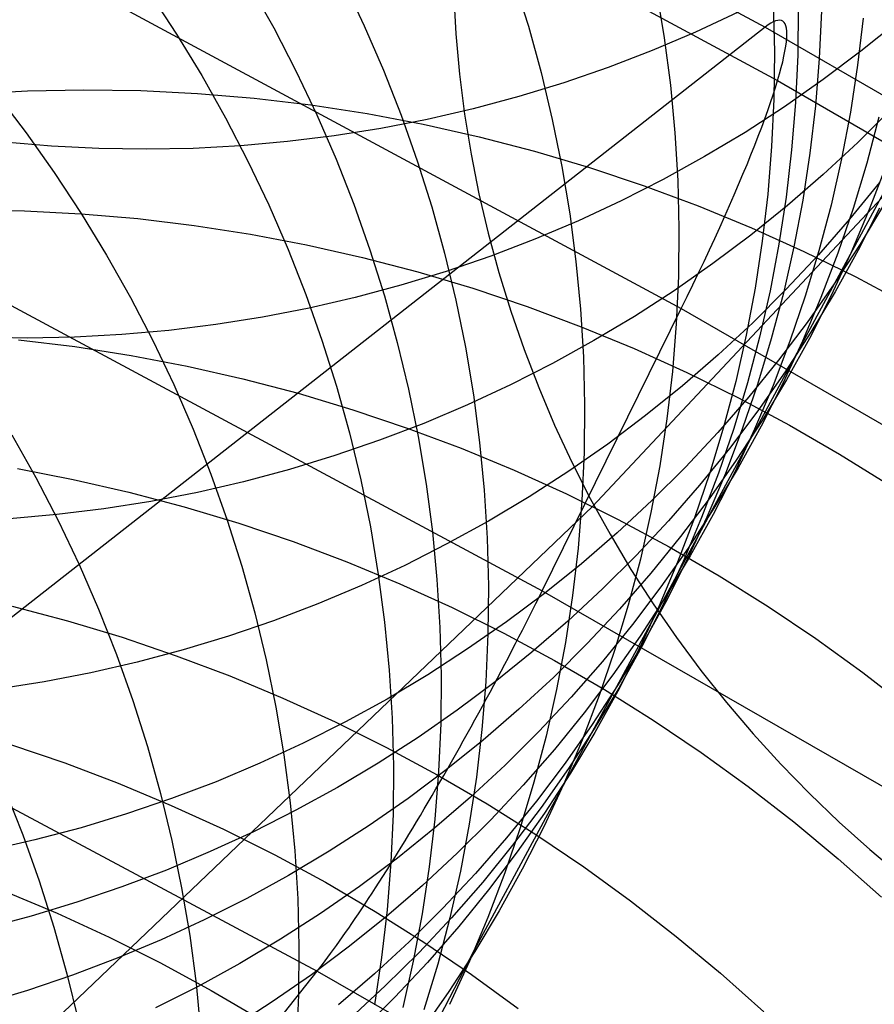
# Model space of a CAD drawing. Header units: millimetres. Extents: x 119 to 175.9, y -203.1 to -153.8.
# Tile 357 of 377: x 163.267 to 163.894, y -157.374 to -156.652. Entities that reach past the tile are written whole.
import ezdxf

# ---------------------------------------------------------------- set-up
doc = ezdxf.new("R2010")
doc.units = ezdxf.units.MM
doc.header["$MEASUREMENT"] = 0
doc.layers.add('Layer 01', color=5, linetype='Continuous', true_color=0x0000ff)
doc.layers.add('Livello 03', color=5, linetype='Continuous', true_color=0x0000ff)

msp = doc.modelspace()

# ---------------------------------------------------------------- linework, layer by layer
at = {"layer": 'Layer 01'}
for p, q in [((163.6876, -157.00891, 55.70576), (164.22354, -156.43703, 58.24899)), ((163.50486, -156.62399, 12.12715), (163.52009, -156.6561, 12.12259)), ((163.62989, -156.6227, 11.40276), (163.64048, -156.65642, 11.39756)), ((163.36262, -156.63227, 12.82573), (163.38223, -156.66214, 12.82195)), ((163.43611, -156.62656, 12.47681), (163.45357, -156.65762, 12.47263)), ((163.73447, -156.6302, 10.67603), (163.74023, -156.66489, 10.67032)), ((163.58565, -156.6326, 62.77282), (163.58732, -156.66211, 62.77893)), ((163.7946, -156.6461, 3.10566), (163.76328, -156.6607, 3.10207)), ((163.82021, -156.63986, 9.92534), (163.82105, -156.67485, 9.91925)), ((163.83859, -156.64244, 9.73469), (163.8382, -156.67741, 9.72853)), ((163.85565, -156.64521, 9.5439), (163.85403, -156.6801, 9.53768)), ((163.88622, -156.65042, 9.15683), (163.88214, -156.68505, 9.15055)), ((163.91151, -156.65307, 4.39778), (163.88461, -156.67483, 4.3934)), ((163.45357, -156.65762, 12.47263), (163.46994, -156.68924, 12.46823)), ((163.52009, -156.6561, 12.12259), (163.5342, -156.68868, 12.11783)), ((163.64048, -156.65642, 11.39756), (163.64988, -156.69047, 11.39218)), ((163.76328, -156.6607, 3.10207), (163.73145, -156.67421, 3.09855)), ((163.38223, -156.66214, 12.82195), (163.40079, -156.69263, 12.81794)), ((163.58732, -156.66211, 62.77893), (163.59002, -156.69158, 62.78487)), ((163.74023, -156.66489, 10.67032), (163.74476, -156.69974, 10.66445)), ((163.73145, -156.67421, 3.09855), (163.69917, -156.68661, 3.09511)), ((163.82105, -156.67485, 9.91925), (163.82066, -156.70983, 9.91305)), ((163.88461, -156.67483, 4.3934), (163.85695, -156.69563, 4.38908)), ((163.8382, -156.67741, 9.72853), (163.83658, -156.71231, 9.72226)), ((163.85403, -156.6801, 9.53768), (163.85118, -156.7149, 9.53137)), ((163.46994, -156.68924, 12.46823), (163.4852, -156.72137, 12.4636)), ((163.5342, -156.68868, 12.11783), (163.54716, -156.72171, 12.11287)), ((163.69917, -156.68661, 3.09511), (163.66647, -156.69787, 3.09177)), ((163.88214, -156.68505, 9.15055), (163.87685, -156.7195, 9.14419)), ((163.40079, -156.69263, 12.81794), (163.41829, -156.72372, 12.81369)), ((163.59002, -156.69158, 62.78487), (163.59374, -156.72097, 62.79061)), ((163.64988, -156.69047, 11.39218), (163.65808, -156.72479, 11.38663)), ((163.85695, -156.69563, 4.38908), (163.82858, -156.71547, 4.38482)), ((163.23134, -156.70613, 56.59693), (163.27277, -156.70387, 56.58746)), ((163.27277, -156.70387, 56.58746), (163.31432, -156.70305, 56.57829)), ((163.31432, -156.70305, 56.57829), (163.35594, -156.70367, 56.56942)), ((163.35594, -156.70367, 56.56942), (163.39758, -156.70574, 56.56088)), ((163.66647, -156.69787, 3.09177), (163.63338, -156.708, 3.08851)), ((163.74476, -156.69974, 10.66445), (163.74807, -156.7347, 10.65845)), ((163.2501, -156.70605, 13.49926), (163.2718, -156.7346, 13.49586)), ((163.39758, -156.70574, 56.56088), (163.43919, -156.70924, 56.55267)), ((163.43919, -156.70924, 56.55267), (163.48073, -156.71418, 56.54479)), ((163.63338, -156.708, 3.08851), (163.59996, -156.71697, 3.08535)), ((163.82066, -156.70983, 9.91305), (163.81904, -156.74475, 9.90673)), ((163.48073, -156.71418, 56.54479), (163.52213, -156.72055, 56.53727)), ((163.59996, -156.71697, 3.08535), (163.56624, -156.72478, 3.08228)), ((163.82858, -156.71547, 4.38482), (163.79953, -156.7343, 4.38062)), ((163.83658, -156.71231, 9.72226), (163.83373, -156.74712, 9.71589)), ((163.85118, -156.7149, 9.53137), (163.84711, -156.74955, 9.52496)), ((163.90677, -156.71721, 5.5334), (163.88225, -156.7417, 5.52848)), ((163.41829, -156.72372, 12.81369), (163.43469, -156.75537, 12.80922)), ((163.4852, -156.72137, 12.4636), (163.49934, -156.75399, 12.45877)), ((163.52213, -156.72055, 56.53727), (163.56335, -156.72834, 56.5301)), ((163.56624, -156.72478, 3.08228), (163.53225, -156.73142, 3.07932)), ((163.54716, -156.72171, 12.11287), (163.55896, -156.75514, 12.1077)), ((163.59374, -156.72097, 62.79061), (163.5985, -156.75025, 62.79617)), ((163.65808, -156.72479, 11.38663), (163.66508, -156.75935, 11.3809)), ((163.87685, -156.7195, 9.14419), (163.87036, -156.75373, 9.13775)), ((163.89784, -156.72319, 8.74872), (163.88895, -156.75683, 8.74231)), ((163.53225, -156.73142, 3.07932), (163.49805, -156.73687, 3.07647)), ((163.56335, -156.72834, 56.5301), (163.60434, -156.73754, 56.52331)), ((163.2718, -156.7346, 13.49586), (163.29251, -156.76386, 13.4922)), ((163.49805, -156.73687, 3.07647), (163.46367, -156.74113, 3.07372)), ((163.60434, -156.73754, 56.52331), (163.64506, -156.74815, 56.51688)), ((163.74807, -156.7347, 10.65845), (163.75016, -156.76973, 10.6523)), ((163.79953, -156.7343, 4.38062), (163.76983, -156.75212, 4.37648)), ((163.29057, -156.74451, 3.06175), (163.25601, -156.74159, 3.05972)), ((163.32522, -156.74623, 3.0639), (163.29057, -156.74451, 3.06175)), ((163.35989, -156.74676, 3.06617), (163.32522, -156.74623, 3.0639)), ((163.39455, -156.74608, 3.06857), (163.35989, -156.74676, 3.06617)), ((163.42916, -156.74421, 3.07109), (163.39455, -156.74608, 3.06857)), ((163.46367, -156.74113, 3.07372), (163.42916, -156.74421, 3.07109)), ((163.81904, -156.74475, 9.90673), (163.81619, -156.77958, 9.90031)), ((163.83373, -156.74712, 9.71589), (163.82967, -156.78179, 9.70943)), ((163.88225, -156.7417, 5.52848), (163.85688, -156.76531, 5.52361)), ((163.49934, -156.75399, 12.45877), (163.51233, -156.78705, 12.45372)), ((163.55896, -156.75514, 12.1077), (163.56959, -156.78893, 12.10234)), ((163.5985, -156.75025, 62.79617), (163.60426, -156.77938, 62.80152)), ((163.91633, -156.75048, 7.91906), (163.60071, -157.33469, 11.26691)), ((163.64506, -156.74815, 56.51688), (163.68544, -156.76014, 56.51084)), ((163.76983, -156.75212, 4.37648), (163.73952, -156.76889, 4.37242)), ((163.84711, -156.74955, 9.52496), (163.84183, -156.78403, 9.51846)), ((163.87036, -156.75373, 9.13775), (163.86266, -156.78769, 9.13124)), ((163.43469, -156.75537, 12.80922), (163.44998, -156.78754, 12.80452)), ((163.66508, -156.75935, 11.3809), (163.67086, -156.79411, 11.37502)), ((163.68544, -156.76014, 56.51084), (163.72545, -156.77351, 56.5052)), ((163.88895, -156.75683, 8.74231), (163.87889, -156.79012, 8.73585)), ((163.90303, -156.75855, 8.33653), (163.89065, -156.79102, 8.33018)), ((163.29251, -156.76386, 13.4922), (163.31219, -156.79378, 13.4883)), ((163.73952, -156.76889, 4.37242), (163.70863, -156.7846, 4.36844)), ((163.75016, -156.76973, 10.6523), (163.75101, -156.80479, 10.64603)), ((163.85688, -156.76531, 5.52361), (163.83069, -156.78802, 5.51879)), ((163.72545, -156.77351, 56.5052), (163.76504, -156.78823, 56.49994)), ((163.89815, -156.77106, 6.55026), (163.8763, -156.798, 6.5448)), ((163.60426, -156.77938, 62.80152), (163.61104, -156.80834, 62.80667)), ((163.81619, -156.77958, 9.90031), (163.81213, -156.81427, 9.89379)), ((163.82967, -156.78179, 9.70943), (163.82438, -156.81628, 9.70287)), ((163.84183, -156.78403, 9.51846), (163.83534, -156.81828, 9.51188)), ((163.22911, -156.79131, 56.1893), (163.27067, -156.79198, 56.18023)), ((163.44998, -156.78754, 12.80452), (163.46414, -156.82019, 12.79961)), ((163.51233, -156.78705, 12.45372), (163.52415, -156.82052, 12.44847)), ((163.56959, -156.78893, 12.10234), (163.57903, -156.82304, 12.09679)), ((163.70863, -156.7846, 4.36844), (163.67721, -156.79922, 4.36455)), ((163.76504, -156.78823, 56.49994), (163.80415, -156.8043, 56.4951)), ((163.83069, -156.78802, 5.51879), (163.80372, -156.80981, 5.51402)), ((163.86266, -156.78769, 9.13124), (163.85378, -156.82135, 9.12466)), ((163.87889, -156.79012, 8.73585), (163.86765, -156.82304, 8.72934)), ((163.89065, -156.79102, 8.33018), (163.87713, -156.82303, 8.3238)), ((163.89821, -156.78993, 7.91133), (163.88247, -156.82089, 7.90512)), ((163.90178, -156.7865, 7.47692), (163.88391, -156.81626, 7.47093)), ((163.27067, -156.79198, 56.18023), (163.31224, -156.79409, 56.17149)), ((163.31219, -156.79378, 13.4883), (163.33082, -156.82433, 13.48416)), ((163.31224, -156.79409, 56.17149), (163.35379, -156.79764, 56.16307)), ((163.35379, -156.79764, 56.16307), (163.39526, -156.80262, 56.155)), ((163.67086, -156.79411, 11.37502), (163.67543, -156.82903, 11.36898)), ((163.8763, -156.798, 6.5448), (163.85352, -156.82416, 6.53937)), ((163.39526, -156.80262, 56.155), (163.4366, -156.80903, 56.14728)), ((163.67721, -156.79922, 4.36455), (163.64529, -156.81275, 4.36074)), ((163.75101, -156.80479, 10.64603), (163.75064, -156.83984, 10.63964)), ((163.80415, -156.8043, 56.4951), (163.84274, -156.82168, 56.49066)), ((163.4366, -156.80903, 56.14728), (163.47776, -156.81687, 56.13992)), ((163.61104, -156.80834, 62.80667), (163.61883, -156.83708, 62.81161)), ((163.64529, -156.81275, 4.36074), (163.6129, -156.82516, 4.35702)), ((163.80372, -156.80981, 5.51402), (163.77599, -156.83065, 5.50931)), ((163.46414, -156.82019, 12.79961), (163.47716, -156.85328, 12.79449)), ((163.47776, -156.81687, 56.13992), (163.51869, -156.82611, 56.13293)), ((163.81213, -156.81427, 9.89379), (163.80685, -156.84877, 9.88719)), ((163.82438, -156.81628, 9.70287), (163.81789, -156.85055, 9.69623)), ((163.83534, -156.81828, 9.51188), (163.82764, -156.85227, 9.50522)), ((163.88391, -156.81626, 7.47093), (163.86501, -156.84538, 7.46495)), ((163.33082, -156.82433, 13.48416), (163.34838, -156.85549, 13.47977)), ((163.51869, -156.82611, 56.13293), (163.55934, -156.83675, 56.12631)), ((163.52415, -156.82052, 12.44847), (163.5348, -156.85434, 12.44303)), ((163.57903, -156.82304, 12.09679), (163.58728, -156.85743, 12.09106)), ((163.6129, -156.82516, 4.35702), (163.5801, -156.83644, 4.3534)), ((163.85352, -156.82416, 6.53937), (163.82983, -156.84951, 6.53397)), ((163.84274, -156.82168, 56.49066), (163.88077, -156.84037, 56.48663)), ((163.85378, -156.82135, 9.12466), (163.84371, -156.85466, 9.11803)), ((163.86765, -156.82304, 8.72934), (163.85527, -156.85552, 8.72279)), ((163.87713, -156.82303, 8.3238), (163.8625, -156.85454, 8.31739)), ((163.88247, -156.82089, 7.90512), (163.86566, -156.85127, 7.89891)), ((163.67543, -156.82903, 11.36898), (163.67877, -156.86405, 11.36279)), ((163.77599, -156.83065, 5.50931), (163.74755, -156.85051, 5.50467)), ((163.5801, -156.83644, 4.3534), (163.54691, -156.84658, 4.34988)), ((163.55934, -156.83675, 56.12631), (163.59967, -156.84878, 56.12009)), ((163.61883, -156.83708, 62.81161), (163.6276, -156.86557, 62.81632)), ((163.75064, -156.83984, 10.63964), (163.74903, -156.87483, 10.63313)), ((163.88077, -156.84037, 56.48663), (163.91818, -156.86033, 56.48303)), ((163.54691, -156.84658, 4.34988), (163.51338, -156.85556, 4.34646)), ((163.59967, -156.84878, 56.12009), (163.63962, -156.86219, 56.11425)), ((163.80685, -156.84877, 9.88719), (163.80036, -156.88306, 9.8805)), ((163.86501, -156.84538, 7.46495), (163.84508, -156.8738, 7.45899)), ((163.34838, -156.85549, 13.47977), (163.36484, -156.8872, 13.47516)), ((163.47716, -156.85328, 12.79449), (163.48901, -156.88678, 12.78916)), ((163.51338, -156.85556, 4.34646), (163.47955, -156.86337, 4.34316)), ((163.5348, -156.85434, 12.44303), (163.54427, -156.88848, 12.4374)), ((163.74755, -156.85051, 5.50467), (163.71842, -156.86937, 5.5001)), ((163.82983, -156.84951, 6.53397), (163.80525, -156.87402, 6.52862)), ((163.81789, -156.85055, 9.69623), (163.8102, -156.88455, 9.68953)), ((163.82764, -156.85227, 9.50522), (163.81876, -156.88595, 9.49851)), ((163.84371, -156.85466, 9.11803), (163.83248, -156.88759, 9.11135)), ((163.85527, -156.85552, 8.72279), (163.84175, -156.88755, 8.71622)), ((163.8625, -156.85454, 8.31739), (163.84676, -156.88551, 8.31097)), ((163.86566, -156.85127, 7.89891), (163.84778, -156.88104, 7.8927)), ((163.47955, -156.86337, 4.34316), (163.44546, -156.87001, 4.33997)), ((163.58728, -156.85743, 12.09106), (163.59431, -156.89206, 12.08516)), ((163.63962, -156.86219, 56.11425), (163.67915, -156.87694, 56.10882)), ((163.44546, -156.87001, 4.33997), (163.41115, -156.87546, 4.3369)), ((163.6276, -156.86557, 62.81632), (163.63736, -156.89377, 62.82082)), ((163.67877, -156.86405, 11.36279), (163.68087, -156.89915, 11.35646)), ((163.71842, -156.86937, 5.5001), (163.68864, -156.8872, 5.4956)), ((163.41115, -156.87546, 4.3369), (163.37666, -156.87972, 4.33394)), ((163.67915, -156.87694, 56.10882), (163.7182, -156.89304, 56.1038)), ((163.74903, -156.87483, 10.63313), (163.7462, -156.90972, 10.62651)), ((163.80525, -156.87402, 6.52862), (163.77983, -156.89766, 6.52331)), ((163.84508, -156.8738, 7.45899), (163.82417, -156.90152, 7.45304)), ((163.27253, -156.88531, 4.32585), (163.23774, -156.88476, 4.32342)), ((163.3073, -156.88464, 4.32842), (163.27253, -156.88531, 4.32585)), ((163.34203, -156.88278, 4.33112), (163.3073, -156.88464, 4.32842)), ((163.37666, -156.87972, 4.33394), (163.34203, -156.88278, 4.33112)), ((163.80036, -156.88306, 9.8805), (163.79266, -156.91707, 9.87374)), ((163.8102, -156.88455, 9.68953), (163.80132, -156.91825, 9.68275)), ((163.84778, -156.88104, 7.8927), (163.82887, -156.91016, 7.88649)), ((163.26627, -156.88649, 55.77381), (163.30767, -156.89152, 55.76553)), ((163.30767, -156.89152, 55.76553), (163.34894, -156.89797, 55.75761)), ((163.36484, -156.8872, 13.47516), (163.38019, -156.91943, 13.47031)), ((163.48901, -156.88678, 12.78916), (163.49968, -156.92063, 12.78363)), ((163.54427, -156.88848, 12.4374), (163.55253, -156.92291, 12.43159)), ((163.59431, -156.89206, 12.08516), (163.60013, -156.92689, 12.07909)), ((163.68864, -156.8872, 5.4956), (163.65825, -156.90399, 5.49119)), ((163.81876, -156.88595, 9.49851), (163.8087, -156.91929, 9.49174)), ((163.83248, -156.88759, 9.11135), (163.8201, -156.9201, 9.10463)), ((163.84175, -156.88755, 8.71622), (163.82711, -156.91907, 8.70962)), ((163.84676, -156.88551, 8.31097), (163.82994, -156.9159, 8.30455)), ((163.34894, -156.89797, 55.75761), (163.39003, -156.90585, 55.75005)), ((163.63736, -156.89377, 62.82082), (163.64809, -156.92165, 62.82508)), ((163.68087, -156.89915, 11.35646), (163.68175, -156.93428, 11.35)), ((163.7182, -156.89304, 56.1038), (163.75674, -156.91046, 56.09918)), ((163.77983, -156.89766, 6.52331), (163.75359, -156.9204, 6.51806)), ((163.39003, -156.90585, 55.75005), (163.4309, -156.91513, 55.74286)), ((163.65825, -156.90399, 5.49119), (163.62728, -156.91972, 5.48687)), ((163.82417, -156.90152, 7.45304), (163.8023, -156.92848, 7.44712)), ((163.7462, -156.90972, 10.62651), (163.74214, -156.94447, 10.61979)), ((163.75674, -156.91046, 56.09918), (163.79471, -156.92918, 56.09499)), ((163.82887, -156.91016, 7.88649), (163.80893, -156.9386, 7.8803)), ((163.38019, -156.91943, 13.47031), (163.3944, -156.95214, 13.46524)), ((163.4309, -156.91513, 55.74286), (163.47149, -156.92581, 55.73605)), ((163.49968, -156.92063, 12.78363), (163.50917, -156.95481, 12.77791)), ((163.62728, -156.91972, 5.48687), (163.59577, -156.93436, 5.48264)), ((163.75359, -156.9204, 6.51806), (163.72656, -156.9422, 6.51288)), ((163.79266, -156.91707, 9.87374), (163.78378, -156.95079, 9.86692)), ((163.80132, -156.91825, 9.68275), (163.79125, -156.95161, 9.67592)), ((163.8087, -156.91929, 9.49174), (163.79746, -156.95225, 9.48492)), ((163.8201, -156.9201, 9.10463), (163.80658, -156.95214, 9.09788)), ((163.82711, -156.91907, 8.70962), (163.81137, -156.95005, 8.703)), ((163.82994, -156.9159, 8.30455), (163.81205, -156.94568, 8.29812)), ((163.47149, -156.92581, 55.73605), (163.51175, -156.93788, 55.72963)), ((163.55253, -156.92291, 12.43159), (163.55958, -156.95757, 12.4256)), ((163.60013, -156.92689, 12.07909), (163.60473, -156.96187, 12.07287)), ((163.64809, -156.92165, 62.82508), (163.65978, -156.94918, 62.82911)), ((163.8023, -156.92848, 7.44712), (163.77948, -156.95466, 7.44123)), ((163.59577, -156.93436, 5.48264), (163.56376, -156.9479, 5.4785)), ((163.68175, -156.93428, 11.35), (163.68139, -156.96939, 11.34341)), ((163.79471, -156.92918, 56.09499), (163.83207, -156.94917, 56.09122)), ((163.51175, -156.93788, 55.72963), (163.55164, -156.95132, 55.72361)), ((163.72656, -156.9422, 6.51288), (163.69878, -156.96306, 6.50776)), ((163.80893, -156.9386, 7.8803), (163.78801, -156.96632, 7.87413)), ((163.56376, -156.9479, 5.4785), (163.53129, -156.96031, 5.47448)), ((163.65978, -156.94918, 62.82911), (163.67241, -156.97633, 62.8329)), ((163.74214, -156.94447, 10.61979), (163.73687, -156.97904, 10.61299)), ((163.81205, -156.94568, 8.29812), (163.79313, -156.97481, 8.2917)), ((163.81137, -156.95005, 8.703), (163.79454, -156.98046, 8.69638)), ((163.83207, -156.94917, 56.09122), (163.86877, -156.97041, 56.08788)), ((163.26126, -156.95632, 14.134), (163.27888, -156.98754, 14.12947)), ((163.3944, -156.95214, 13.46524), (163.40747, -156.9853, 13.45996)), ((163.50917, -156.95481, 12.77791), (163.51745, -156.98927, 12.77201)), ((163.55164, -156.95132, 55.72361), (163.5911, -156.96612, 55.71799)), ((163.55958, -156.95757, 12.4256), (163.56542, -156.99243, 12.41944)), ((163.77948, -156.95466, 7.44123), (163.75575, -156.98003, 7.43538)), ((163.78378, -156.95079, 9.86692), (163.77371, -156.98416, 9.86004)), ((163.79125, -156.95161, 9.67592), (163.78001, -156.98457, 9.66905)), ((163.79746, -156.95225, 9.48492), (163.78507, -156.98478, 9.47806)), ((163.80658, -156.95214, 9.09788), (163.79193, -156.98368, 9.09111)), ((163.53129, -156.96031, 5.47448), (163.49839, -156.9716, 5.47055)), ((163.60473, -156.96187, 12.07287), (163.60809, -156.99696, 12.06649)), ((163.69878, -156.96306, 6.50776), (163.67027, -156.98293, 6.50271)), ((163.49839, -156.9716, 5.47055), (163.46511, -156.98174, 5.46674)), ((163.5911, -156.96612, 55.71799), (163.6301, -156.98225, 55.71278)), ((163.68139, -156.96939, 11.34341), (163.6798, -157.00444, 11.33671)), ((163.78801, -156.96632, 7.87413), (163.76612, -156.99329, 7.86799)), ((163.86877, -156.97041, 56.08788), (163.90478, -156.99288, 56.08497)), ((163.67241, -156.97633, 62.8329), (163.68597, -157.00306, 62.83645)), ((163.73687, -156.97904, 10.61299), (163.73038, -157.01339, 10.6061)), ((163.79313, -156.97481, 8.2917), (163.77319, -157.00326, 8.28529)), ((163.26544, -156.98113, 55.39554), (163.30647, -156.98904, 55.38779)), ((163.40747, -156.9853, 13.45996), (163.41937, -157.01885, 13.45447)), ((163.46511, -156.98174, 5.46674), (163.43149, -156.99072, 5.46305)), ((163.6301, -156.98225, 55.71278), (163.66857, -156.9997, 55.70799)), ((163.67027, -156.98293, 6.50271), (163.64108, -157.0018, 6.49775)), ((163.75575, -156.98003, 7.43538), (163.73114, -157.00456, 7.42959)), ((163.77371, -156.98416, 9.86004), (163.76247, -157.01714, 9.85311)), ((163.78001, -156.98457, 9.66905), (163.76762, -157.01712, 9.66213)), ((163.78507, -156.98478, 9.47806), (163.77154, -157.01684, 9.47117)), ((163.79193, -156.98368, 9.09111), (163.77618, -157.01468, 9.08432)), ((163.79454, -156.98046, 8.69638), (163.77665, -157.01025, 8.68975)), ((163.27888, -156.98754, 14.12947), (163.2954, -157.01931, 14.12471)), ((163.30647, -156.98904, 55.38779), (163.34727, -156.99837, 55.38041)), ((163.43149, -156.99072, 5.46305), (163.39756, -156.99853, 5.45948)), ((163.51745, -156.98927, 12.77201), (163.52452, -157.02396, 12.76593)), ((163.56542, -156.99243, 12.41944), (163.57003, -157.02744, 12.41312)), ((163.76612, -156.99329, 7.86799), (163.74329, -157.01948, 7.86188)), ((163.34727, -156.99837, 55.38041), (163.3878, -157.00909, 55.37342)), ((163.39756, -156.99853, 5.45948), (163.36336, -157.00516, 5.45604)), ((163.60809, -156.99696, 12.06649), (163.61022, -157.03213, 12.05997)), ((163.66857, -156.9997, 55.70799), (163.70649, -157.01845, 55.70363)), ((163.36336, -157.00516, 5.45604), (163.32895, -157.0106, 5.45273)), ((163.64108, -157.0018, 6.49775), (163.61123, -157.01965, 6.49287)), ((163.6798, -157.00444, 11.33671), (163.67698, -157.0394, 11.32989)), ((163.68597, -157.00306, 62.83645), (163.70045, -157.02933, 62.83974)), ((163.73114, -157.00456, 7.42959), (163.70568, -157.02821, 7.42384)), ((163.77319, -157.00326, 8.28529), (163.75225, -157.03099, 8.27891)), ((163.19007, -157.48448, 53.66773), (163.6876, -157.00891, 55.70576)), ((163.29435, -157.01485, 5.44955), (163.25962, -157.0179, 5.4465)), ((163.32895, -157.0106, 5.45273), (163.29435, -157.01485, 5.44955)), ((163.3878, -157.00909, 55.37342), (163.428, -157.02119, 55.36682)), ((163.73038, -157.01339, 10.6061), (163.72268, -157.04747, 10.59914)), ((163.77665, -157.01025, 8.68975), (163.75772, -157.0394, 8.68314)), ((163.77618, -157.01468, 9.08432), (163.75934, -157.04511, 9.07753)), ((163.2954, -157.01931, 14.12471), (163.3108, -157.0516, 14.11971)), ((163.41937, -157.01885, 13.45447), (163.43009, -157.05277, 13.44877)), ((163.428, -157.02119, 55.36682), (163.46783, -157.03467, 55.36062)), ((163.61123, -157.01965, 6.49287), (163.58077, -157.03645, 6.48808)), ((163.70649, -157.01845, 55.70363), (163.74379, -157.03847, 55.69969)), ((163.74329, -157.01948, 7.86188), (163.71954, -157.04486, 7.85582)), ((163.76247, -157.01714, 9.85311), (163.75007, -157.0497, 9.84614)), ((163.76762, -157.01712, 9.66213), (163.75409, -157.04919, 9.65518)), ((163.77154, -157.01684, 9.47117), (163.75689, -157.0484, 9.46425)), ((163.52452, -157.02396, 12.76593), (163.53037, -157.05885, 12.75968)), ((163.57003, -157.02744, 12.41312), (163.57341, -157.06257, 12.40665)), ((163.70568, -157.02821, 7.42384), (163.67939, -157.05095, 7.41816)), ((163.70045, -157.02933, 62.83974), (163.71581, -157.05513, 62.84279)), ((163.46783, -157.03467, 55.36062), (163.50723, -157.04949, 55.35482)), ((163.58077, -157.03645, 6.48808), (163.54973, -157.05218, 6.48339)), ((163.61022, -157.03213, 12.05997), (163.61112, -157.06732, 12.05331)), ((163.75225, -157.03099, 8.27891), (163.73035, -157.05797, 8.27256)), ((163.67698, -157.0394, 11.32989), (163.67293, -157.07421, 11.32298)), ((163.75772, -157.0394, 8.68314), (163.73776, -157.06786, 8.67654)), ((163.74379, -157.03847, 55.69969), (163.78044, -157.05974, 55.69619)), ((163.3108, -157.0516, 14.11971), (163.32507, -157.08437, 14.11449)), ((163.50723, -157.04949, 55.35482), (163.54617, -157.06566, 55.34944)), ((163.67939, -157.05095, 7.41816), (163.65231, -157.07277, 7.41255)), ((163.71954, -157.04486, 7.85582), (163.69491, -157.06939, 7.84981)), ((163.72268, -157.04747, 10.59914), (163.71379, -157.08124, 10.59211)), ((163.75007, -157.0497, 9.84614), (163.73653, -157.08179, 9.83914)), ((163.75409, -157.04919, 9.65518), (163.73943, -157.08077, 9.64821)), ((163.75689, -157.0484, 9.46425), (163.74113, -157.07942, 9.45733)), ((163.75934, -157.04511, 9.07753), (163.74144, -157.07491, 9.07074)), ((163.43009, -157.05277, 13.44877), (163.43962, -157.08701, 13.44288)), ((163.54973, -157.05218, 6.48339), (163.51814, -157.06682, 6.47881)), ((163.53037, -157.05885, 12.75968), (163.535, -157.0939, 12.75327)), ((163.73035, -157.05797, 8.27256), (163.7075, -157.08417, 8.26625)), ((163.71581, -157.05513, 62.84279), (163.73206, -157.08041, 62.84558)), ((163.54617, -157.06566, 55.34944), (163.58459, -157.08314, 55.34449)), ((163.57341, -157.06257, 12.40665), (163.57555, -157.09776, 12.40003)), ((163.78044, -157.05974, 55.69619), (163.81639, -157.08223, 55.69312)), ((163.51814, -157.06682, 6.47881), (163.48605, -157.08036, 6.47433)), ((163.61112, -157.06732, 12.05331), (163.61078, -157.1025, 12.04652)), ((163.65231, -157.07277, 7.41255), (163.62447, -157.09363, 7.40702)), ((163.69491, -157.06939, 7.84981), (163.66943, -157.09304, 7.84386)), ((163.73776, -157.06786, 8.67654), (163.71681, -157.0956, 8.66997)), ((163.48605, -157.08036, 6.47433), (163.4535, -157.09278, 6.46997)), ((163.67293, -157.07421, 11.32298), (163.66765, -157.10885, 11.31597)), ((163.74144, -157.07491, 9.07074), (163.7225, -157.10407, 9.06395)), ((163.74113, -157.07942, 9.45733), (163.72428, -157.10987, 9.45039)), ((163.73206, -157.08041, 62.84558), (163.74916, -157.10515, 62.84811)), ((163.26174, -157.08203, 55.01845), (163.3022, -157.09279, 55.01127)), ((163.32507, -157.08437, 14.11449), (163.33819, -157.11758, 14.10904)), ((163.43962, -157.08701, 13.44288), (163.44794, -157.12153, 13.4368)), ((163.58459, -157.08314, 55.34449), (163.62244, -157.10192, 55.33996)), ((163.7075, -157.08417, 8.26625), (163.68374, -157.10955, 8.25999)), ((163.71379, -157.08124, 10.59211), (163.70371, -157.11467, 10.58502)), ((163.73653, -157.08179, 9.83914), (163.72187, -157.11338, 9.83211)), ((163.73943, -157.08077, 9.64821), (163.72366, -157.1118, 9.64122)), ((163.81639, -157.08223, 55.69312), (163.8516, -157.10593, 55.69049)), ((163.3022, -157.09279, 55.01127), (163.34234, -157.10493, 55.00449)), ((163.4535, -157.09278, 6.46997), (163.42052, -157.10406, 6.46573)), ((163.535, -157.0939, 12.75327), (163.53839, -157.12906, 12.7467)), ((163.62447, -157.09363, 7.40702), (163.59591, -157.11351, 7.40157)), ((163.66943, -157.09304, 7.84386), (163.64312, -157.11579, 7.83797)), ((163.57555, -157.09776, 12.40003), (163.57646, -157.13299, 12.39327)), ((163.62244, -157.10192, 55.33996), (163.65969, -157.12196, 55.33586)), ((163.71681, -157.0956, 8.66997), (163.69489, -157.12259, 8.66343)), ((163.34234, -157.10493, 55.00449), (163.3821, -157.11844, 54.9981)), ((163.42052, -157.10406, 6.46573), (163.38715, -157.1142, 6.46161)), ((163.61078, -157.1025, 12.04652), (163.6092, -157.13762, 12.03962)), ((163.66765, -157.10885, 11.31597), (163.66116, -157.14325, 11.30888)), ((163.7225, -157.10407, 9.06395), (163.70253, -157.13255, 9.05719)), ((163.74916, -157.10515, 62.84811), (163.7671, -157.12931, 62.85037)), ((163.8516, -157.10593, 55.69049), (163.88602, -157.13079, 55.68831)), ((163.38715, -157.1142, 6.46161), (163.35344, -157.12317, 6.45762)), ((163.59591, -157.11351, 7.40157), (163.56666, -157.13239, 7.3962)), ((163.64312, -157.11579, 7.83797), (163.61602, -157.13761, 7.83215)), ((163.68374, -157.10955, 8.25999), (163.65909, -157.13408, 8.25378)), ((163.70371, -157.11467, 10.58502), (163.69245, -157.14771, 10.57789)), ((163.72187, -157.11338, 9.83211), (163.7061, -157.14442, 9.82508)), ((163.72428, -157.10987, 9.45039), (163.70637, -157.13969, 9.44346)), ((163.72366, -157.1118, 9.64122), (163.70681, -157.14226, 9.63423)), ((163.35344, -157.12317, 6.45762), (163.31942, -157.13097, 6.45377)), ((163.33819, -157.11758, 14.10904), (163.35014, -157.1512, 14.10338)), ((163.3821, -157.11844, 54.9981), (163.42144, -157.1333, 54.99213)), ((163.44794, -157.12153, 13.4368), (163.45505, -157.15629, 13.43054)), ((163.65969, -157.12196, 55.33586), (163.69629, -157.14326, 55.3322)), ((163.69489, -157.12259, 8.66343), (163.67203, -157.14879, 8.65693)), ((163.31942, -157.13097, 6.45377), (163.28513, -157.13759, 6.45006)), ((163.53839, -157.12906, 12.7467), (163.54055, -157.16428, 12.73999)), ((163.7671, -157.12931, 62.85037), (163.78585, -157.15287, 62.85238)), ((163.88602, -157.13079, 55.68831), (163.91962, -157.15679, 55.68658)), ((163.28513, -157.13759, 6.45006), (163.25062, -157.14302, 6.44649)), ((163.42144, -157.1333, 54.99213), (163.46031, -157.1495, 54.98658)), ((163.56666, -157.13239, 7.3962), (163.53675, -157.15024, 7.39094)), ((163.57646, -157.13299, 12.39327), (163.57613, -157.16819, 12.38639)), ((163.61602, -157.13761, 7.83215), (163.58816, -157.15848, 7.82642)), ((163.6092, -157.13762, 12.03962), (163.60639, -157.17264, 12.0326)), ((163.65909, -157.13408, 8.25378), (163.63359, -157.15774, 8.24763)), ((163.70253, -157.13255, 9.05719), (163.68157, -157.1603, 9.05045)), ((163.66116, -157.14325, 11.30888), (163.65346, -157.1774, 11.30171)), ((163.70637, -157.13969, 9.44346), (163.68741, -157.16887, 9.43654)), ((163.70681, -157.14226, 9.63423), (163.68889, -157.1721, 9.62724)), ((163.7061, -157.14442, 9.82508), (163.68924, -157.17489, 9.81803)), ((163.69629, -157.14326, 55.3322), (163.73219, -157.16578, 55.32898)), ((163.35014, -157.1512, 14.10338), (163.36091, -157.18518, 14.09751)), ((163.46031, -157.1495, 54.98658), (163.49867, -157.16701, 54.98146)), ((163.53675, -157.15024, 7.39094), (163.50623, -157.16703, 7.38577)), ((163.67203, -157.14879, 8.65693), (163.64825, -157.17418, 8.65048)), ((163.69245, -157.14771, 10.57789), (163.68004, -157.18033, 10.57071)), ((163.45505, -157.15629, 13.43054), (163.46094, -157.19124, 13.4241)), ((163.58816, -157.15848, 7.82642), (163.55957, -157.17836, 7.82077)), ((163.63359, -157.15774, 8.24763), (163.60726, -157.1805, 8.24154)), ((163.78585, -157.15287, 62.85238), (163.8054, -157.1758, 62.85411)), ((163.50623, -157.16703, 7.38577), (163.47512, -157.18276, 7.38071)), ((163.49867, -157.16701, 54.98146), (163.53647, -157.18582, 54.97676)), ((163.54055, -157.16428, 12.73999), (163.54147, -157.19954, 12.73313)), ((163.68157, -157.1603, 9.05045), (163.65963, -157.1873, 9.04374)), ((163.73219, -157.16578, 55.32898), (163.76734, -157.18949, 55.32621)), ((163.57613, -157.16819, 12.38639), (163.57456, -157.20335, 12.37939)), ((163.60639, -157.17264, 12.0326), (163.60235, -157.20751, 12.02548)), ((163.64825, -157.17418, 8.65048), (163.62359, -157.19872, 8.64409)), ((163.68741, -157.16887, 9.43654), (163.66743, -157.19736, 9.42963)), ((163.68889, -157.1721, 9.62724), (163.66992, -157.20128, 9.62026)), ((163.55957, -157.17836, 7.82077), (163.53029, -157.19723, 7.81522)), ((163.60726, -157.1805, 8.24154), (163.58013, -157.20232, 8.23554)), ((163.65346, -157.1774, 11.30171), (163.64457, -157.21123, 11.29448)), ((163.68004, -157.18033, 10.57071), (163.66648, -157.21248, 10.5635)), ((163.68924, -157.17489, 9.81803), (163.67131, -157.20474, 9.81099)), ((163.8054, -157.1758, 62.85411), (163.82571, -157.19807, 62.85557)), ((163.26052, -157.18363, 54.66629), (163.30022, -157.19717, 54.65974)), ((163.36091, -157.18518, 14.09751), (163.37048, -157.21948, 14.09145)), ((163.47512, -157.18276, 7.38071), (163.44347, -157.1974, 7.37577)), ((163.53647, -157.18582, 54.97676), (163.57366, -157.20589, 54.9725)), ((163.65963, -157.1873, 9.04374), (163.63675, -157.21352, 9.03708)), ((163.46094, -157.19124, 13.4241), (163.46559, -157.22635, 13.4175)), ((163.76734, -157.18949, 55.32621), (163.80172, -157.21438, 55.32389)), ((163.30022, -157.19717, 54.65974), (163.3395, -157.21206, 54.6536)), ((163.44347, -157.1974, 7.37577), (163.4113, -157.21094, 7.37095)), ((163.53029, -157.19723, 7.81522), (163.50036, -157.21508, 7.80976)), ((163.54147, -157.19954, 12.73313), (163.54115, -157.23478, 12.72615)), ((163.58013, -157.20232, 8.23554), (163.55225, -157.22319, 8.22962)), ((163.57456, -157.20335, 12.37939), (163.57175, -157.2384, 12.37227)), ((163.62359, -157.19872, 8.64409), (163.59806, -157.22239, 8.63776)), ((163.66743, -157.19736, 9.42963), (163.64645, -157.22513, 9.42276)), ((163.66992, -157.20128, 9.62026), (163.64993, -157.22979, 9.6133)), ((163.82571, -157.19807, 62.85557), (163.84677, -157.21966, 62.85677)), ((163.57366, -157.20589, 54.9725), (163.6102, -157.22721, 54.96869)), ((163.60235, -157.20751, 12.02548), (163.59708, -157.24221, 12.01827)), ((163.67131, -157.20474, 9.81099), (163.65233, -157.23394, 9.80396)), ((163.25625, -157.21671, 14.74707), (163.26943, -157.24998, 14.74146)), ((163.3395, -157.21206, 54.6536), (163.37832, -157.22829, 54.64789)), ((163.4113, -157.21094, 7.37095), (163.37868, -157.22335, 7.36625)), ((163.50036, -157.21508, 7.80976), (163.4698, -157.23188, 7.80442)), ((163.63675, -157.21352, 9.03708), (163.61295, -157.23891, 9.03047)), ((163.64457, -157.21123, 11.29448), (163.63448, -157.24472, 11.28719)), ((163.66648, -157.21248, 10.5635), (163.6518, -157.24412, 10.55627)), ((163.80172, -157.21438, 55.32389), (163.83527, -157.24039, 55.32202)), ((163.37868, -157.22335, 7.36625), (163.34562, -157.23462, 7.36168)), ((163.37048, -157.21948, 14.09145), (163.37885, -157.25406, 14.08518)), ((163.55225, -157.22319, 8.22962), (163.52363, -157.24307, 8.22378)), ((163.59806, -157.22239, 8.63776), (163.57171, -157.24515, 8.6315)), ((163.84677, -157.21966, 62.85677), (163.86855, -157.24053, 62.85769)), ((163.37832, -157.22829, 54.64789), (163.41662, -157.24583, 54.64261)), ((163.4698, -157.23188, 7.80442), (163.43866, -157.2476, 7.79918)), ((163.46559, -157.22635, 13.4175), (163.46902, -157.26157, 13.41074)), ((163.6102, -157.22721, 54.96869), (163.64605, -157.24976, 54.96532)), ((163.64645, -157.22513, 9.42276), (163.6245, -157.25215, 9.41592)), ((163.64993, -157.22979, 9.6133), (163.62894, -157.25757, 9.60637)), ((163.34562, -157.23462, 7.36168), (163.31217, -157.24474, 7.35725)), ((163.54115, -157.23478, 12.72615), (163.53959, -157.26996, 12.71904)), ((163.57175, -157.2384, 12.37227), (163.56772, -157.27331, 12.36505)), ((163.61295, -157.23891, 9.03047), (163.58827, -157.26346, 9.02392)), ((163.65233, -157.23394, 9.80396), (163.63233, -157.26246, 9.79695)), ((163.31217, -157.24474, 7.35725), (163.27838, -157.2537, 7.35297)), ((163.41662, -157.24583, 54.64261), (163.45436, -157.26466, 54.63776)), ((163.52363, -157.24307, 8.22378), (163.49433, -157.26195, 8.21805)), ((163.57171, -157.24515, 8.6315), (163.54456, -157.26697, 8.62532)), ((163.59708, -157.24221, 12.01827), (163.59059, -157.27668, 12.01097)), ((163.63448, -157.24472, 11.28719), (163.62321, -157.27782, 11.27985)), ((163.6518, -157.24412, 10.55627), (163.636, -157.27522, 10.54903)), ((163.83527, -157.24039, 55.32202), (163.86796, -157.26752, 55.3206)), ((163.86855, -157.24053, 62.85769), (163.89102, -157.26067, 62.85834)), ((163.27838, -157.2537, 7.35297), (163.24428, -157.26149, 7.34883)), ((163.26943, -157.24998, 14.74146), (163.28143, -157.28366, 14.73562)), ((163.43866, -157.2476, 7.79918), (163.40697, -157.26224, 7.79407)), ((163.6245, -157.25215, 9.41592), (163.6016, -157.27838, 9.40912)), ((163.64605, -157.24976, 54.96532), (163.68115, -157.27349, 54.96241)), ((163.37885, -157.25406, 14.08518), (163.38599, -157.28888, 14.07874)), ((163.62894, -157.25757, 9.60637), (163.60698, -157.28459, 9.59947)), ((163.89102, -157.26067, 62.85834), (163.91416, -157.28005, 62.85871)), ((163.40697, -157.26224, 7.79407), (163.37478, -157.27577, 7.78908)), ((163.45436, -157.26466, 54.63776), (163.4915, -157.28476, 54.63335)), ((163.49433, -157.26195, 8.21805), (163.46436, -157.27979, 8.21242)), ((163.46902, -157.26157, 13.41074), (163.4712, -157.29686, 13.40383)), ((163.54456, -157.26697, 8.62532), (163.51665, -157.28784, 8.61923)), ((163.58827, -157.26346, 9.02392), (163.56272, -157.28714, 9.01743)), ((163.63233, -157.26246, 9.79695), (163.61133, -157.29025, 9.78997)), ((163.86796, -157.26752, 55.3206), (163.89974, -157.29572, 55.31964)), ((163.53959, -157.26996, 12.71904), (163.53679, -157.30504, 12.71182)), ((163.56772, -157.27331, 12.36505), (163.56245, -157.30803, 12.35773)), ((163.636, -157.27522, 10.54903), (163.61911, -157.30574, 10.54178)), ((163.68115, -157.27349, 54.96241), (163.71548, -157.29839, 54.95994)), ((163.37478, -157.27577, 7.78908), (163.34212, -157.28818, 7.78422)), ((163.46436, -157.27979, 8.21242), (163.43378, -157.29659, 8.2069)), ((163.6016, -157.27838, 9.40912), (163.57778, -157.30379, 9.40237)), ((163.59059, -157.27668, 12.01097), (163.58289, -157.31088, 12.00359)), ((163.62321, -157.27782, 11.27985), (163.61079, -157.31049, 11.27247)), ((163.28143, -157.28366, 14.73562), (163.29224, -157.3177, 14.72958)), ((163.34212, -157.28818, 7.78422), (163.30902, -157.29944, 7.7795)), ((163.38599, -157.28888, 14.07874), (163.39192, -157.3239, 14.07211)), ((163.51665, -157.28784, 8.61923), (163.48801, -157.30773, 8.61323)), ((163.4915, -157.28476, 54.63335), (163.52798, -157.3061, 54.6294)), ((163.56272, -157.28714, 9.01743), (163.53635, -157.30991, 9.01101)), ((163.60698, -157.28459, 9.59947), (163.58407, -157.31083, 9.59262)), ((163.25588, -157.29126, 54.31558), (163.29464, -157.30751, 54.30971)), ((163.43378, -157.29659, 8.2069), (163.40261, -157.31231, 8.2015)), ((163.4712, -157.29686, 13.40383), (163.47214, -157.33218, 13.39678)), ((163.61133, -157.29025, 9.78997), (163.58936, -157.31729, 9.78302)), ((163.30902, -157.29944, 7.7795), (163.27554, -157.30956, 7.77492)), ((163.57778, -157.30379, 9.40237), (163.55307, -157.32836, 9.39569)), ((163.71548, -157.29839, 54.95994), (163.74898, -157.32443, 54.95794)), ((163.27554, -157.30956, 7.77492), (163.24171, -157.31851, 7.77049)), ((163.29464, -157.30751, 54.30971), (163.33288, -157.32508, 54.30427)), ((163.48801, -157.30773, 8.61323), (163.45868, -157.32661, 8.60733)), ((163.53635, -157.30991, 9.01101), (163.50917, -157.33174, 9.00468)), ((163.52798, -157.3061, 54.6294), (163.56378, -157.32867, 54.62589)), ((163.53679, -157.30504, 12.71182), (163.53275, -157.33998, 12.7045)), ((163.56245, -157.30803, 12.35773), (163.55596, -157.34253, 12.35033)), ((163.58407, -157.31083, 9.59262), (163.56024, -157.33626, 9.58582)), ((163.58289, -157.31088, 12.00359), (163.57399, -157.34478, 11.99615)), ((163.61079, -157.31049, 11.27247), (163.59721, -157.34269, 11.26505)), ((163.61911, -157.30574, 10.54178), (163.60115, -157.33564, 10.53454)), ((163.29224, -157.3177, 14.72958), (163.30186, -157.35205, 14.72333)), ((163.40261, -157.31231, 8.2015), (163.37089, -157.32695, 8.19622)), ((163.58936, -157.31729, 9.78302), (163.56644, -157.34354, 9.77612)), ((163.33288, -157.32508, 54.30427), (163.37056, -157.34393, 54.29928)), ((163.39192, -157.3239, 14.07211), (163.39661, -157.35907, 14.06532)), ((163.74898, -157.32443, 54.95794), (163.78162, -157.35157, 54.9564)), ((163.37089, -157.32695, 8.19622), (163.33866, -157.34047, 8.19107)), ((163.45868, -157.32661, 8.60733), (163.42869, -157.34445, 8.60154)), ((163.47214, -157.33218, 13.39678), (163.47184, -157.36748, 13.38959)), ((163.50917, -157.33174, 9.00468), (163.48124, -157.35262, 8.99844)), ((163.55307, -157.32836, 9.39569), (163.5275, -157.35204, 9.38907)), ((163.56378, -157.32867, 54.62589), (163.59883, -157.35242, 54.62284)), ((163.60071, -157.33469, 11.26691), (163.18618, -158.1352, 15.18981)), ((163.33866, -157.34047, 8.19107), (163.30596, -157.35287, 8.18606)), ((163.53275, -157.33998, 12.7045), (163.52749, -157.37474, 12.69707)), ((163.56024, -157.33626, 9.58582), (163.53551, -157.36083, 9.57908)), ((163.60115, -157.33564, 10.53454), (163.58214, -157.36489, 10.5273)), ((163.37056, -157.34393, 54.29928), (163.40765, -157.36406, 54.29473)), ((163.42869, -157.34445, 8.60154), (163.39807, -157.36125, 8.59586)), ((163.56644, -157.34354, 9.77612), (163.54259, -157.36897, 9.76927)), ((163.55596, -157.34253, 12.35033), (163.54826, -157.37676, 12.34285)), ((163.57399, -157.34478, 11.99615), (163.56389, -157.37832, 11.98865)), ((163.59721, -157.34269, 11.26505), (163.5825, -157.37439, 11.25762)), ((163.30596, -157.35287, 8.18606), (163.27284, -157.36414, 8.18119)), ((163.30186, -157.35205, 14.72333), (163.31026, -157.38669, 14.71688)), ((163.48124, -157.35262, 8.99844), (163.45257, -157.37251, 8.99229)), ((163.5275, -157.35204, 9.38907), (163.5011, -157.37482, 9.38253)), ((163.59883, -157.35242, 54.62284), (163.63311, -157.37734, 54.62025)), ((163.78162, -157.35157, 54.9564), (163.81336, -157.37978, 54.95531)), ((163.39807, -157.36125, 8.59586), (163.36687, -157.37697, 8.59031)), ((163.39661, -157.35907, 14.06532), (163.40006, -157.39435, 14.05836)), ((163.53551, -157.36083, 9.57908), (163.50993, -157.38452, 9.57241)), ((163.27284, -157.36414, 8.18119), (163.23932, -157.37425, 8.17648)), ((163.40765, -157.36406, 54.29473), (163.44408, -157.38543, 54.29063)), ((163.47184, -157.36748, 13.38959), (163.47029, -157.40272, 13.38228)), ((163.54259, -157.36897, 9.76927), (163.51786, -157.39355, 9.76248)), ((163.58214, -157.36489, 10.5273), (163.5621, -157.39345, 10.52009)), ((163.45257, -157.37251, 8.99229), (163.42321, -157.39139, 8.98625))]:
    msp.add_line(p, q, dxfattribs=at)
at = {"layer": 'Livello 03'}
for p, q in [((163.35805, -156.41086, 65.15726), (163.81422, -156.65709, 65.06915)), ((163.36807, -156.45044, 65.38191), (163.82344, -156.69627, 65.2931)), ((163.30152, -156.62057, 65.51888), (163.75275, -156.86363, 65.4301)), ((163.82027, -156.65318, 65.09873), (163.81841, -156.65418, 65.0888)), ((163.82198, -156.65248, 65.10871), (163.82027, -156.65318, 65.09873)), ((163.82354, -156.65209, 65.11874), (163.82198, -156.65248, 65.10871)), ((163.82493, -156.65201, 65.12879), (163.82354, -156.65209, 65.11874)), ((163.82617, -156.65224, 65.13886), (163.82493, -156.65201, 65.12879)), ((163.82724, -156.65277, 65.14895), (163.82617, -156.65224, 65.13886)), ((163.82814, -156.65361, 65.15902), (163.82724, -156.65277, 65.14895)), ((163.82889, -156.65475, 65.16908), (163.82814, -156.65361, 65.15902)), ((163.81422, -156.65709, 65.06915), (162.00587, -158.07387, 57.22079)), ((163.81639, -156.65549, 65.07894), (163.81422, -156.65709, 65.06915)), ((163.81422, -156.65709, 65.06915), (164.26247, -156.91637, 64.97735)), ((163.81841, -156.65418, 65.0888), (163.81639, -156.65549, 65.07894)), ((163.82947, -156.65619, 65.17912), (163.82889, -156.65475, 65.16908)), ((163.82988, -156.65794, 65.18911), (163.82947, -156.65619, 65.17912)), ((163.83012, -156.65999, 65.19905), (163.82988, -156.65794, 65.18911)), ((163.8302, -156.66233, 65.20892), (163.83012, -156.65999, 65.19905)), ((163.82943, -156.67113, 65.23806), (163.82986, -156.66791, 65.22844)), ((163.82986, -156.66791, 65.22844), (163.83011, -156.66497, 65.21873)), ((163.83011, -156.66497, 65.21873), (163.8302, -156.66233, 65.20892)), ((163.82809, -156.67842, 65.25696), (163.82885, -156.67463, 65.24757)), ((163.82885, -156.67463, 65.24757), (163.82943, -156.67113, 65.23806)), ((163.82609, -156.68681, 65.27534), (163.82717, -156.68248, 65.26622)), ((163.82717, -156.68248, 65.26622), (163.82809, -156.67842, 65.25696)), ((163.82485, -156.69141, 65.2843), (163.82609, -156.68681, 65.27534)), ((163.82188, -156.70138, 65.30173), (163.82344, -156.69627, 65.2931)), ((163.82344, -156.69627, 65.2931), (163.82485, -156.69141, 65.2843)), ((163.82344, -156.69627, 65.2931), (164.27094, -156.95513, 65.20054)), ((163.82016, -156.70675, 65.31018), (163.82188, -156.70138, 65.30173)), ((163.81828, -156.71235, 65.31843), (163.82016, -156.70675, 65.31018)), ((163.81407, -156.72427, 65.33432), (163.81625, -156.7182, 65.32648)), ((163.81625, -156.7182, 65.32648), (163.81828, -156.71235, 65.31843)), ((163.81174, -156.73057, 65.34194), (163.81407, -156.72427, 65.33432)), ((163.80927, -156.73708, 65.34932), (163.81174, -156.73057, 65.34194)), ((163.80666, -156.74379, 65.35647), (163.80927, -156.73708, 65.34932)), ((163.8039, -156.75071, 65.36337), (163.80666, -156.74379, 65.35647)), ((163.80101, -156.75782, 65.37002), (163.8039, -156.75071, 65.36337)), ((163.79798, -156.76511, 65.3764), (163.80101, -156.75782, 65.37002)), ((163.79483, -156.77258, 65.38251), (163.79798, -156.76511, 65.3764)), ((163.79155, -156.78021, 65.38835), (163.79483, -156.77258, 65.38251)), ((163.78815, -156.788, 65.3939), (163.79155, -156.78021, 65.38835)), ((163.78463, -156.79594, 65.39916), (163.78815, -156.788, 65.3939)), ((163.781, -156.80402, 65.40412), (163.78463, -156.79594, 65.39916)), ((163.77725, -156.81223, 65.40878), (163.781, -156.80402, 65.40412)), ((163.7734, -156.82055, 65.41313), (163.77725, -156.81223, 65.40878)), ((163.76946, -156.82899, 65.41717), (163.7734, -156.82055, 65.41313)), ((163.20465, -156.83119, 65.579), (163.65065, -157.07071, 65.49064)), ((163.76541, -156.83752, 65.42089), (163.76946, -156.82899, 65.41717)), ((163.76128, -156.84615, 65.42428), (163.76541, -156.83752, 65.42089)), ((163.75705, -156.85486, 65.42736), (163.76128, -156.84615, 65.42428)), ((163.75275, -156.86363, 65.4301), (163.75705, -156.85486, 65.42736)), ((163.65065, -157.07071, 65.49064), (163.75275, -156.86363, 65.4301)), ((163.75275, -156.86363, 65.4301), (164.19629, -157.11962, 65.33749)), ((163.64831, -157.07543, 65.49197), (163.65065, -157.07071, 65.49064)), ((163.65065, -157.07071, 65.49064), (164.08921, -157.323, 65.39841)), ((163.64354, -157.08501, 65.49436), (163.64594, -157.0802, 65.49321)), ((163.64594, -157.0802, 65.49321), (163.64831, -157.07543, 65.49197)), ((163.6411, -157.08986, 65.49542), (163.64354, -157.08501, 65.49436)), ((163.63612, -157.09967, 65.49725), (163.63863, -157.09475, 65.49638)), ((163.63863, -157.09475, 65.49638), (163.6411, -157.08986, 65.49542)), ((163.63359, -157.10462, 65.49801), (163.63612, -157.09967, 65.49725)), ((163.63103, -157.1096, 65.49867), (163.63359, -157.10462, 65.49801)), ((163.04669, -157.11546, 65.45452), (163.48547, -157.34993, 65.36746)), ((163.62581, -157.11965, 65.49969), (163.62843, -157.11461, 65.49923)), ((163.62843, -157.11461, 65.49923), (163.63103, -157.1096, 65.49867)), ((163.62317, -157.1247, 65.50003), (163.62581, -157.11965, 65.49969)), ((163.61781, -157.13487, 65.5004), (163.6205, -157.12978, 65.50027)), ((163.6205, -157.12978, 65.50027), (163.62317, -157.1247, 65.50003)), ((163.61509, -157.13998, 65.50042), (163.61781, -157.13487, 65.5004)), ((163.60959, -157.15023, 65.50011), (163.61235, -157.1451, 65.50032)), ((163.61235, -157.1451, 65.50032), (163.61509, -157.13998, 65.50042)), ((163.60682, -157.15536, 65.49979), (163.60959, -157.15023, 65.50011)), ((163.60403, -157.16049, 65.49935), (163.60682, -157.15536, 65.49979)), ((163.5984, -157.17075, 65.49813), (163.60122, -157.16563, 65.4988)), ((163.60122, -157.16563, 65.4988), (163.60403, -157.16049, 65.49935)), ((163.59557, -157.17588, 65.49734), (163.5984, -157.17075, 65.49813)), ((163.58987, -157.18609, 65.49541), (163.59272, -157.18099, 65.49643)), ((163.59272, -157.18099, 65.49643), (163.59557, -157.17588, 65.49734)), ((163.58701, -157.19117, 65.49427), (163.58987, -157.18609, 65.49541)), ((163.58415, -157.19623, 65.49301), (163.58701, -157.19117, 65.49427)), ((163.57841, -157.20629, 65.49014), (163.58128, -157.20128, 65.49163)), ((163.58128, -157.20128, 65.49163), (163.58415, -157.19623, 65.49301)), ((163.57554, -157.21127, 65.48853), (163.57841, -157.20629, 65.49014)), ((163.56981, -157.22115, 65.48496), (163.57267, -157.21623, 65.4868)), ((163.57267, -157.21623, 65.4868), (163.57554, -157.21127, 65.48853)), ((163.56695, -157.22603, 65.483), (163.56981, -157.22115, 65.48496)), ((163.56125, -157.23566, 65.47876), (163.56409, -157.23086, 65.48094)), ((163.56409, -157.23086, 65.48094), (163.56695, -157.22603, 65.483)), ((163.55841, -157.2404, 65.47646), (163.56125, -157.23566, 65.47876)), ((163.55278, -157.24974, 65.47156), (163.55559, -157.2451, 65.47406)), ((163.55559, -157.2451, 65.47406), (163.55841, -157.2404, 65.47646)), ((163.54999, -157.25433, 65.46894), (163.55278, -157.24974, 65.47156)), ((163.54445, -157.26333, 65.46341), (163.54721, -157.25886, 65.46623)), ((163.54721, -157.25886, 65.46623), (163.54999, -157.25433, 65.46894)), ((163.539, -157.27208, 65.45747), (163.54172, -157.26774, 65.46049)), ((163.54172, -157.26774, 65.46049), (163.54445, -157.26333, 65.46341)), ((163.53631, -157.27635, 65.45436), (163.539, -157.27208, 65.45747)), ((163.531, -157.28469, 65.44787), (163.53364, -157.28055, 65.45116)), ((163.53364, -157.28055, 65.45116), (163.53631, -157.27635, 65.45436)), ((163.5258, -157.29272, 65.44102), (163.52839, -157.28874, 65.44449)), ((163.52839, -157.28874, 65.44449), (163.531, -157.28469, 65.44787)), ((163.52072, -157.30045, 65.43384), (163.52325, -157.29663, 65.43747)), ((163.52325, -157.29663, 65.43747), (163.5258, -157.29272, 65.44102)), ((163.51578, -157.30785, 65.42636), (163.51823, -157.30419, 65.43014)), ((163.51823, -157.30419, 65.43014), (163.52072, -157.30045, 65.43384)), ((163.51097, -157.31492, 65.4186), (163.51336, -157.31143, 65.42251)), ((163.51336, -157.31143, 65.42251), (163.51578, -157.30785, 65.42636)), ((163.50632, -157.32165, 65.41057), (163.50863, -157.31833, 65.41462)), ((163.50863, -157.31833, 65.41462), (163.51097, -157.31492, 65.4186)), ((163.50181, -157.32802, 65.40232), (163.50404, -157.32488, 65.40647)), ((163.50404, -157.32488, 65.40647), (163.50632, -157.32165, 65.41057)), ((163.49747, -157.33404, 65.39385), (163.49962, -157.33107, 65.39811)), ((163.49962, -157.33107, 65.39811), (163.50181, -157.32802, 65.40232)), ((163.49128, -157.34239, 65.38082), (163.4933, -157.3397, 65.38521)), ((163.4933, -157.3397, 65.38521), (163.49536, -157.33691, 65.38955)), ((163.49536, -157.33691, 65.38955), (163.49747, -157.33404, 65.39385)), ((163.48547, -157.34993, 65.36746), (163.48736, -157.34751, 65.37194)), ((163.48736, -157.34751, 65.37194), (163.4893, -157.345, 65.3764)), ((163.4893, -157.345, 65.3764), (163.49128, -157.34239, 65.38082)), ((163.39603, -157.46277, 65.14878), (163.48547, -157.34993, 65.36746)), ((163.48547, -157.34993, 65.36746), (163.91714, -157.59697, 65.27655))]:
    msp.add_line(p, q, dxfattribs=at)

doc.saveas('drawing.dxf')
